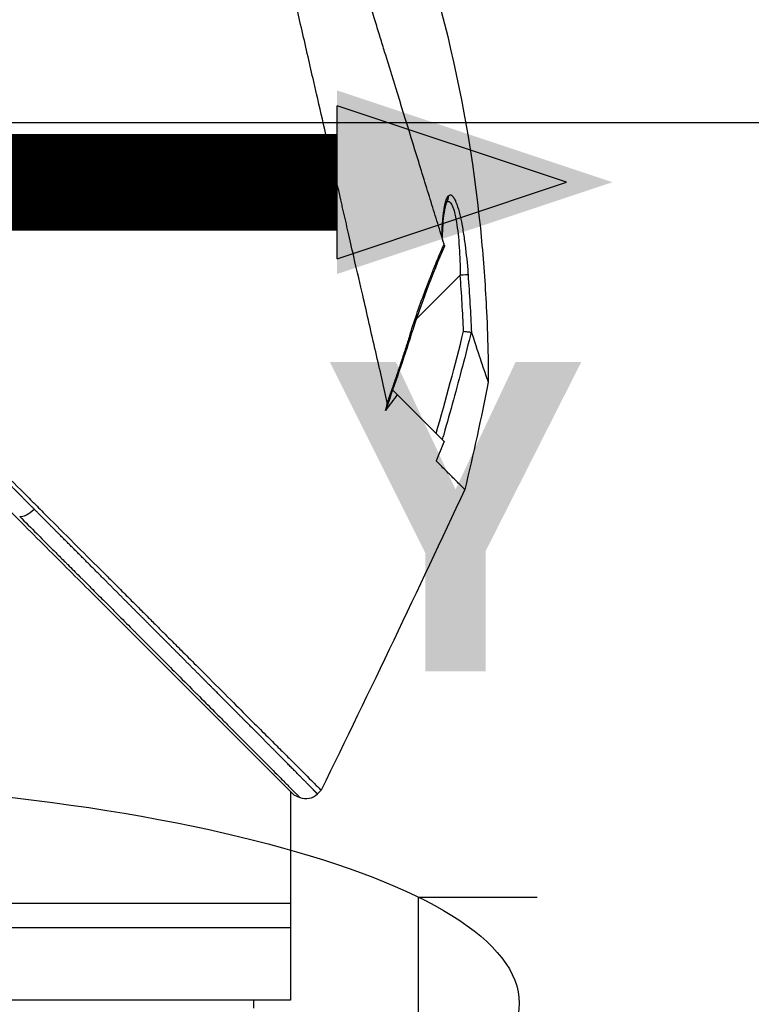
# Model space of a CAD drawing. Header units: millimetres. Extents: x 0 to 4378, y 0 to 2397.
# Tile 484 of 656: x 1524 to 1569, y 1814 to 1876. Entities that reach past the tile are written whole.
import ezdxf

# ---------------------------------------------------------------- set-up
doc = ezdxf.new("R2010")
doc.units = ezdxf.units.MM
doc.header["$LTSCALE"] = 0.2
doc.linetypes.add('CENTER2', pattern=[1.125, 0.75, -0.125, 0.125, -0.125])
for name, color, linetype in [('02_Center Line', 1, 'CENTER2'), ('07_Special Line2', 76, 'Continuous'), ('13_After Rev.Num.', 6, 'Continuous')]:
    doc.layers.add(name, color=color, linetype=linetype)
doc.styles.add('Rainbow-4.0 Style', font='malgunsl.ttf')
doc.styles.add('Rainbow-5.0 Style', font='malgunsl.ttf')
doc.dimstyles.new('Rainbow-4.0 Style', dxfattribs={"dimtxt": 3.5, "dimasz": 2.5, "dimexe": 1, "dimexo": 1, "dimgap": 1, "dimtad": 1, "dimdsep": 46, "dimtxsty": 'Rainbow-4.0 Style', "dimcen": 0, "dimclrd": 251, "dimclre": 251, "dimclrt": 7, "dimazin": 3, "dimtp": 0.1, "dimtm": 0.1, "dimtfac": 0.61, "dimtmove": 0, "dimatfit": 3, "dimfxl": 1, "dimlwd": -1, "dimlwe": -1, "dimarcsym": 1})
doc.dimstyles.new('Rainbow-5.0 Style', dxfattribs={"dimtxt": 4.5, "dimasz": 2.5, "dimexe": 1, "dimexo": 1, "dimgap": 1, "dimtad": 1, "dimdsep": 46, "dimtxsty": 'Rainbow-5.0 Style', "dimcen": 0, "dimclrd": 251, "dimclre": 251, "dimclrt": 7, "dimazin": 3, "dimtp": 0.1, "dimtm": 0.1, "dimtfac": 0.61, "dimtmove": 0, "dimatfit": 3, "dimfxl": 1, "dimlwd": -1, "dimlwe": -1, "dimarcsym": 1})

# ---------------------------------------------------------------- blocks, each defined once
blk = doc.blocks.new('*D146')
at = {"color": 251, "linetype": 'ByBlock', "transparency": 16777216}
for p, q in [((1483.192, 1869.115), (1834.854, 1869.115)), ((1829.854, 681.615), (1829.854, 1856.615)), ((1617.144, 669.115), (1834.854, 669.115))]:
    blk.add_line(p, q, dxfattribs=at)
at = {"color": 251, "transparency": 16777216}
for points in [[(1827.77, 1856.615), (1831.937, 1856.615), (1829.854, 1869.115)], [(1827.77, 681.615), (1831.937, 681.615), (1829.854, 669.115)]]:
    blk.add_solid(points, dxfattribs=at)
at = {"layer": 'Defpoints', "color": 0, "transparency": 16777216}
for p in [(1478.192, 1869.115), (1829.854, 1869.115), (1612.144, 669.115)]:
    blk.add_point(p, dxfattribs=at)
at = {"color": 7, "transparency": 16777216, "insert": (1815.753, 1269.115), "char_height": 17.5, "attachment_point": 5, "rotation": 90, "style": 'Rainbow-4.0 Style'}
blk.add_mtext('1200', dxfattribs=at)
blk = doc.blocks.new('*D147')
at = {"color": 251, "linetype": 'ByBlock', "transparency": 16777216}
for p, q in [((1556.641, 1869.115), (1778.892, 1869.115)), ((1773.892, 1770.915), (1773.892, 1856.615)), ((1667.341, 1758.415), (1778.892, 1758.415))]:
    blk.add_line(p, q, dxfattribs=at)
at = {"color": 251, "transparency": 16777216}
for points in [[(1771.809, 1856.615), (1775.976, 1856.615), (1773.892, 1869.115)], [(1771.809, 1770.915), (1775.976, 1770.915), (1773.892, 1758.415)]]:
    blk.add_solid(points, dxfattribs=at)
at = {"layer": 'Defpoints', "color": 0, "transparency": 16777216}
for p in [(1551.641, 1869.115), (1773.892, 1869.115), (1662.341, 1758.415)]:
    blk.add_point(p, dxfattribs=at)
at = {"color": 7, "transparency": 16777216, "insert": (1759.791, 1813.765), "char_height": 17.5, "attachment_point": 5, "rotation": 90, "style": 'Rainbow-4.0 Style'}
blk.add_mtext('110.7', dxfattribs=at)
blk = doc.blocks.new('*D148')
at = {"color": 251, "linetype": 'ByBlock', "transparency": 16777216}
for p, q in [((1501.444, 1915.685), (1501.444, 1965.265)), ((1612.144, 1804.581), (1612.144, 1965.265)), ((1513.944, 1960.265), (1599.644, 1960.265))]:
    blk.add_line(p, q, dxfattribs=at)
at = {"color": 251, "transparency": 16777216}
for points in [[(1513.944, 1962.349), (1513.944, 1958.182), (1501.444, 1960.265)], [(1599.644, 1962.349), (1599.644, 1958.182), (1612.144, 1960.265)]]:
    blk.add_solid(points, dxfattribs=at)
at = {"layer": 'Defpoints', "color": 0, "transparency": 16777216}
for p in [(1612.144, 1960.265), (1501.444, 1910.685), (1612.144, 1799.581)]:
    blk.add_point(p, dxfattribs=at)
at = {"color": 7, "transparency": 16777216, "insert": (1556.794, 1974.366), "char_height": 17.5, "attachment_point": 5, "style": 'Rainbow-4.0 Style'}
blk.add_mtext('110.7', dxfattribs=at)
blk = doc.blocks.new('Blk$A17R2-5W24F')
for p, q in [((-62.019, 1364.263), (-62.019, 1364.263)), ((-62.017, 1364.265), (-62.017, 1364.265)), ((-63.906, 1356.988), (-61.17, 1359.725)), ((-64.02, 1356.875), (-64.019, 1356.875)), ((-65.391, 1352.526), (-65.344, 1352.573)), ((-65.367, 1352.595), (-65.344, 1352.573)), ((-65.344, 1352.573), (-62.17, 1349.398)), ((-62.673, 1348.207), (-62.674, 1348.205)), ((-62.673, 1348.205), (-62.673, 1348.205)), ((-71.7, 1327.656), (-71.7, 1314.7)), ((-71.5, 1327.456), (-71.137, 1327.302)), ((-70.04, 1327.516), (-69.809, 1327.746)), ((-71.7, 1320.7), (-150.227, 1320.7)), ((-71.7, 1319.2), (-149.7, 1319.2)), ((-71.7, 1314.7), (-149.7, 1314.7)), ((-73.987, 1314.2), (-73.979, 1314.7))]:
    blk.add_line(p, q)
blk.add_arc((-70.747, 1328.223), 1, 247.04782, 315.00031)
for centre, major_axis, ratio, start_param, end_param in [((-62.393, 1364.595), (0.365, -0.341), 0.967774, 0.031812, 0.893155), ((-62.401, 1362.183), (-0.252, 0.643), 0.050518, 3.428931, 3.7475), ((-61.179, 1359.716), (0.499, 0.036), 0.01713, 0.149453, 1.550999), ((-270.809, 1365.379), (194.421, 114.353), 0.811755, 5.576631, 5.609274), ((-60.665, 1355.463), (0.178, 0.724), 0.124281, 6.09744, 6.308321), ((-64.688, 1356.206), (0.477, -0.151), 0.023227, 5.74499, 6.283186), ((144.683, 1233.144), (-235.102, -235.108), 0.712887, 4.90627, 4.909975), ((-87.933, 1345.508), (-0.708, -0.706), 0.435647, 0.291628, 1.571358)]:
    blk.add_ellipse(centre, major_axis=major_axis, ratio=ratio, start_param=start_param, end_param=end_param)
for points, knots in [([(-152.255, 1410.19), (-152.255, 1410.19), (-152.168, 1410.102), (-151.823, 1409.757), (-151.566, 1409.501), (-151.007, 1408.942), (-150.749, 1408.683), (-150.073, 1408.008), (-149.632, 1407.567), (-148.859, 1406.793), (-148.562, 1406.497), (-146.042, 1403.977), (-143.013, 1400.948), (-138.409, 1396.344), (-137.449, 1395.384), (-135.963, 1393.898), (-135.449, 1393.384), (-133.813, 1391.748), (-132.672, 1390.607), (-130.919, 1388.854), (-130.319, 1388.254), (-128.4, 1386.335), (-127.067, 1385.002), (-125.371, 1383.307), (-125.025, 1382.96), (-124.319, 1382.254), (-123.961, 1381.896), (-123.24, 1381.175), (-122.878, 1380.813), (-121.659, 1379.594), (-120.799, 1378.734), (-119.043, 1376.979), (-118.147, 1376.082), (-116.937, 1374.873), (-116.626, 1374.561), (-115.729, 1373.664), (-115.143, 1373.079), (-114.064, 1372), (-113.573, 1371.509), (-112.988, 1370.924), (-112.895, 1370.83), (-112.724, 1370.66), (-112.649, 1370.585), (-112.483, 1370.418), (-112.394, 1370.33), (-112.252, 1370.188), (-112.201, 1370.137), (-112.096, 1370.032), (-112.046, 1369.982), (-111.864, 1369.8), (-111.742, 1369.678), (-111.442, 1369.378), (-111.319, 1369.255), (-111.087, 1369.023), (-110.943, 1368.878), (-110.612, 1368.548), (-110.476, 1368.411), (-110.274, 1368.21), (-110.224, 1368.16), (-110.135, 1368.071), (-110.027, 1367.963), (-109.746, 1367.682), (-109.592, 1367.527), (-109.306, 1367.242), (-109.186, 1367.123), (-108.984, 1366.92), (-108.907, 1366.843), (-108.705, 1366.641), (-108.583, 1366.519), (-106.77, 1364.706), (-105.092, 1363.027), (-102.635, 1360.571), (-101.854, 1359.79), (-100.327, 1358.263), (-99.581, 1357.517), (-98.479, 1356.415), (-98.12, 1356.057), (-97.062, 1354.998), (-96.364, 1354.3), (-94.346, 1352.283), (-93.037, 1350.973), (-90.563, 1348.5), (-89.391, 1347.327), (-88.113, 1346.049), (-87.978, 1345.915), (-87.71, 1345.647), (-87.577, 1345.514), (-87.313, 1345.249), (-87.188, 1345.125), (-85.952, 1343.889), (-84.779, 1342.715), (-83.493, 1341.43), (-83.274, 1341.211), (-82.957, 1340.893), (-82.857, 1340.794), (-82.593, 1340.53), (-82.428, 1340.364), (-82.144, 1340.081), (-82.026, 1339.963), (-81.803, 1339.74), (-81.698, 1339.635), (-81.441, 1339.377), (-81.287, 1339.224), (-80.936, 1338.873), (-80.739, 1338.675), (-80.353, 1338.289), (-80.164, 1338.101), (-79.814, 1337.751), (-79.653, 1337.59), (-79.347, 1337.284), (-79.202, 1337.139), (-78.87, 1336.807), (-78.685, 1336.621), (-78.187, 1336.124), (-77.877, 1335.813), (-77.289, 1335.226), (-77.013, 1334.949), (-76.223, 1334.16), (-75.726, 1333.663), (-74.837, 1332.774), (-74.44, 1332.377), (-73.733, 1331.67), (-73.419, 1331.355), (-72.86, 1330.797), (-72.612, 1330.549), (-72.173, 1330.11), (-71.979, 1329.916), (-71.636, 1329.573), (-71.485, 1329.422), (-70.842, 1328.779), (-70.458, 1328.395), (-70.166, 1328.103), (-70.136, 1328.073), (-70.008, 1327.945), (-69.933, 1327.87), (-69.858, 1327.795), (-69.84, 1327.777), (-69.815, 1327.751), (-69.809, 1327.746), (-69.809, 1327.746)], [-65.722169, -65.722169, -65.722169, -65.722169, -62.031487, -62.031487, -58.338756, -58.338756, -55.879853, -55.879853, -52.598147, -52.598147, -50.727335, -50.727335, -37.463141, -37.463141, -34.099083, -34.099083, -32.353511, -32.353511, -28.594411, -28.594411, -26.668972, -26.668972, -22.482567, -22.482567, -21.407846, -21.407846, -20.305538, -20.305538, -19.195523, -19.195523, -16.579733, -16.579733, -13.871633, -13.871633, -12.933021, -12.933021, -11.170861, -11.170861, -9.691103, -9.691103, -9.409822, -9.409822, -9.177731, -9.177731, -8.904003, -8.904003, -8.749378, -8.749378, -8.584793, -8.584793, -8.151236, -8.151236, -7.849406, -7.849406, -7.58232, -7.58232, -7.395073, -7.395073, -7.305232, -7.305232, -7.25344, -7.25344, -7.185996, -7.185996, -7.134968, -7.134968, -7.10336, -7.10336, -7.05618, -7.05618, -6.401955, -6.401955, -6.095755, -6.095755, -5.801185, -5.801185, -5.658718, -5.658718, -5.379628, -5.379628, -4.847074, -4.847074, -4.358082, -4.358082, -4.300239, -4.300239, -4.242832, -4.242832, -4.18603, -4.18603, -3.687784, -3.687784, -3.583851, -3.583851, -3.53625, -3.53625, -3.454867, -3.454867, -3.396463, -3.396463, -3.344487, -3.344487, -3.26809, -3.26809, -3.168336, -3.168336, -3.071553, -3.071553, -2.987712, -2.987712, -2.910471, -2.910471, -2.810406, -2.810406, -2.636803, -2.636803, -2.47522, -2.47522, -2.166968, -2.166968, -1.897063, -1.897063, -1.660768, -1.660768, -1.453936, -1.453936, -1.273271, -1.273271, -1.115084, -1.115084, -0.558531, -0.558531, -0.48901, -0.48901, -0.246248, -0.246248, -0.124709, -0.124709, 0, 0, 0, 0]), ([(-65.704, 1351.829), (-65.815, 1352.321), (-65.923, 1352.802), (-66.156, 1353.833), (-66.29, 1354.405), (-66.694, 1356.137), (-66.947, 1357.289), (-67.362, 1359.094), (-67.573, 1359.956), (-67.9, 1361.395), (-68.02, 1361.943), (-68.227, 1362.848), (-68.333, 1363.301), (-68.46, 1363.859), (-68.487, 1363.975), (-68.535, 1364.189), (-68.559, 1364.293), (-68.702, 1364.919), (-68.823, 1365.449), (-69.324, 1367.634), (-69.705, 1369.293), (-70.151, 1371.24), (-70.209, 1371.495), (-70.384, 1372.258), (-70.502, 1372.774), (-70.744, 1373.826), (-70.866, 1374.361), (-71.109, 1375.423), (-71.23, 1375.949), (-71.596, 1377.545), (-71.84, 1378.612), (-72.309, 1380.671), (-72.534, 1381.67), (-72.865, 1383.104), (-72.98, 1383.602), (-74.039, 1388.185), (-74.92, 1392.05), (-75.806, 1395.919), (-75.901, 1396.336), (-76.042, 1396.949), (-76.088, 1397.151), (-76.503, 1398.963), (-76.843, 1400.446), (-77.262, 1402.274), (-77.371, 1402.75), (-77.657, 1404), (-77.824, 1404.727), (-78.198, 1406.361), (-78.385, 1407.176), (-78.545, 1407.884), (-78.562, 1407.96), (-78.692, 1408.541), (-78.783, 1408.918), (-78.83, 1409.118)], [0.000189, 0.000189, 0.000189, 0.000189, 0.207139, 0.207139, 0.396645, 0.396645, 0.797428, 0.797428, 1.001559, 1.001559, 1.109993, 1.109993, 1.213598, 1.213598, 1.239256, 1.239256, 1.263925, 1.263925, 1.386081, 1.386081, 1.765731, 1.765731, 1.822697, 1.822697, 1.935907, 1.935907, 2.05247, 2.05247, 2.166843, 2.166843, 2.399096, 2.399096, 2.616669, 2.616669, 2.736228, 2.736228, 3.700499, 3.700499, 3.819408, 3.819408, 3.878521, 3.878521, 4.356179, 4.356179, 4.534962, 4.534962, 4.848781, 4.848781, 5.320636, 5.320636, 5.379891, 5.379891, 5.794291, 5.794291, 5.794291, 5.794291]), ([(-152.446, 1408.4), (-152.446, 1408.4), (-152.446, 1408.4), (-151.668, 1407.623), (-151.215, 1407.169), (-150.465, 1406.42), (-150.289, 1406.243), (-148.611, 1404.565), (-146.516, 1402.47), (-143.379, 1399.333), (-142.656, 1398.611), (-140.145, 1396.099), (-138.245, 1394.199), (-135.21, 1391.164), (-134.121, 1390.075), (-130.426, 1386.38), (-127.733, 1383.688), (-123.502, 1379.456), (-121.999, 1377.953), (-118.861, 1374.815), (-117.224, 1373.179), (-115.181, 1371.135), (-114.782, 1370.737), (-114.185, 1370.14), (-113.987, 1369.942), (-113.69, 1369.644), (-113.586, 1369.541), (-113.299, 1369.254), (-113.125, 1369.08), (-112.858, 1368.813), (-112.766, 1368.721), (-112.503, 1368.458), (-112.333, 1368.287), (-110.118, 1366.073), (-108.338, 1364.293), (-104.404, 1360.36), (-102.826, 1358.782), (-100.539, 1356.495), (-99.819, 1355.775), (-96.353, 1352.309), (-93.649, 1349.604), (-90.494, 1346.45), (-89.943, 1345.899), (-88.346, 1344.302), (-87.313, 1343.269), (-85.371, 1341.326), (-84.457, 1340.412), (-82.746, 1338.702), (-81.945, 1337.901), (-80.483, 1336.439), (-79.814, 1335.77), (-78.609, 1334.565), (-78.067, 1334.023), (-76.642, 1332.598), (-75.808, 1331.763), (-74.511, 1330.467), (-74.008, 1329.964), (-73.236, 1329.192), (-72.941, 1328.896), (-72.298, 1328.253), (-72.001, 1327.957), (-71.702, 1327.658), (-71.626, 1327.582), (-71.551, 1327.506), (-71.532, 1327.487), (-71.506, 1327.462), (-71.5, 1327.456), (-71.5, 1327.456)], [-18.405376, -18.405376, -18.405376, -18.405376, -17.174018, -17.174018, -16.364664, -16.364664, -16.133716, -16.133716, -14.283941, -14.283941, -13.757986, -13.757986, -12.511155, -12.511155, -11.8371, -11.8371, -10.260637, -10.260637, -9.40491, -9.40491, -8.48439, -8.48439, -8.259902, -8.259902, -8.1488, -8.1488, -8.092873, -8.092873, -8.006359, -8.006359, -7.960882, -7.960882, -7.87659, -7.87659, -6.866375, -6.866375, -6.187342, -6.187342, -5.873647, -5.873647, -4.670335, -4.670335, -4.41319, -4.41319, -3.917697, -3.917697, -3.458578, -3.458578, -3.03293, -3.03293, -2.653825, -2.653825, -2.321682, -2.321682, -1.740389, -1.740389, -1.304988, -1.304988, -0.979062, -0.979062, -0.489003, -0.489003, -0.244295, -0.244295, -0.122108, -0.122108, 0, 0, 0, 0]), ([(-62.176, 1361.662), (-62.303, 1362.074), (-62.434, 1362.499), (-62.703, 1363.369), (-62.842, 1363.816), (-63.266, 1365.187), (-63.561, 1366.141), (-64.476, 1369.104), (-65.127, 1371.214), (-65.843, 1373.533), (-65.886, 1373.672), (-66.022, 1374.114), (-66.114, 1374.412), (-66.309, 1375.042), (-66.41, 1375.371), (-66.75, 1376.471), (-66.999, 1377.276), (-67.387, 1378.521), (-67.525, 1378.962), (-67.798, 1379.826), (-67.933, 1380.251), (-68.139, 1380.895), (-68.208, 1381.113), (-68.551, 1382.181), (-68.824, 1383.03), (-69.224, 1384.273), (-69.352, 1384.671), (-69.754, 1385.924), (-70.024, 1386.771), (-70.555, 1388.432), (-70.814, 1389.246), (-71.323, 1390.845), (-71.572, 1391.627), (-72.057, 1393.155), (-72.293, 1393.9), (-72.633, 1394.975), (-72.743, 1395.322), (-72.904, 1395.835), (-72.958, 1396.003), (-73.113, 1396.496), (-73.217, 1396.826), (-73.369, 1397.311), (-73.42, 1397.472), (-73.663, 1398.243), (-73.842, 1398.816), (-74.167, 1399.856), (-74.311, 1400.319), (-74.687, 1401.531), (-74.904, 1402.233), (-75.239, 1403.332), (-75.368, 1403.76), (-75.569, 1404.432), (-75.647, 1404.695), (-75.82, 1405.286), (-75.904, 1405.582), (-76.002, 1405.936), (-76.03, 1406.039), (-76.076, 1406.213), (-76.095, 1406.284), (-76.109, 1406.34)], [0.000017, 0.000017, 0.000017, 0.000017, 0.176039, 0.176039, 0.352436, 0.352436, 0.705321, 0.705321, 1.409825, 1.409825, 1.455442, 1.455442, 1.551535, 1.551535, 1.656164, 1.656164, 1.900706, 1.900706, 2.034322, 2.034322, 2.163764, 2.163764, 2.23071, 2.23071, 2.493873, 2.493873, 2.618927, 2.618927, 2.888841, 2.888841, 3.15547, 3.15547, 3.421439, 3.421439, 3.688226, 3.688226, 3.819032, 3.819032, 3.88401, 3.88401, 4.01084, 4.01084, 4.07486, 4.07486, 4.323328, 4.323328, 4.540387, 4.540387, 4.920961, 4.920961, 5.206452, 5.206452, 5.420954, 5.420954, 5.743111, 5.743111, 5.904, 5.904, 6.064928, 6.064928, 6.064928, 6.064928]), ([(-65.93, 1386.802), (-62.644, 1378.893), (-60.636, 1370.367), (-59.711, 1360.384), (-59.61, 1358.926), (-59.496, 1356.529), (-59.465, 1355.592), (-59.437, 1354.128), (-59.43, 1353.577), (-59.428, 1353.075)], [0, 0, 0, 0, 2.569332, 2.569332, 3.007712, 3.007712, 3.288956, 3.288956, 3.446993, 3.446993, 3.446993, 3.446993]), ([(-62.313, 1362.107), (-62.312, 1362.159), (-62.31, 1362.21), (-62.308, 1362.261), (-62.305, 1362.362), (-62.301, 1362.46), (-62.296, 1362.555), (-62.292, 1362.627), (-62.288, 1362.698), (-62.284, 1362.767), (-62.278, 1362.861), (-62.272, 1362.952), (-62.265, 1363.039), (-62.263, 1363.066), (-62.261, 1363.092), (-62.258, 1363.118), (-62.254, 1363.174), (-62.249, 1363.228), (-62.244, 1363.281), (-62.242, 1363.294), (-62.241, 1363.305), (-62.24, 1363.315), (-62.239, 1363.326), (-62.238, 1363.337), (-62.237, 1363.348), (-62.236, 1363.358), (-62.235, 1363.369), (-62.233, 1363.381), (-62.232, 1363.392), (-62.231, 1363.404), (-62.229, 1363.417), (-62.229, 1363.423), (-62.228, 1363.43), (-62.227, 1363.436), (-62.219, 1363.505), (-62.211, 1363.572), (-62.203, 1363.635), (-62.193, 1363.709), (-62.182, 1363.78), (-62.171, 1363.846), (-62.168, 1363.867), (-62.165, 1363.886), (-62.161, 1363.904), (-62.158, 1363.923), (-62.155, 1363.941), (-62.152, 1363.958), (-62.148, 1363.976), (-62.145, 1363.993), (-62.142, 1364.011), (-62.138, 1364.027), (-62.135, 1364.044), (-62.131, 1364.06), (-62.128, 1364.077), (-62.125, 1364.093), (-62.121, 1364.11), (-62.117, 1364.126), (-62.114, 1364.143), (-62.109, 1364.16), (-62.108, 1364.165), (-62.107, 1364.171), (-62.105, 1364.177), (-62.092, 1364.234), (-62.077, 1364.286), (-62.063, 1364.334), (-62.047, 1364.385), (-62.031, 1364.431), (-62.014, 1364.472), (-61.996, 1364.516), (-61.978, 1364.553), (-61.959, 1364.585), (-61.942, 1364.614), (-61.924, 1364.637), (-61.907, 1364.656)], [0.041256, 0.041256, 0.041256, 0.041256, 0.0873704, 0.0873704, 0.0873704, 0.179587, 0.179587, 0.179587, 0.25, 0.25, 0.25, 0.3457801, 0.3457801, 0.3457801, 0.375, 0.375, 0.375, 0.4375, 0.4375, 0.4375, 0.4522757, 0.4522757, 0.4522757, 0.4674553, 0.4674553, 0.4674553, 0.4817601, 0.4817601, 0.4817601, 0.494357, 0.494357, 0.494357, 0.5, 0.5, 0.5, 0.5575644, 0.5575644, 0.5575644, 0.625, 0.625, 0.625, 0.6455566, 0.6455566, 0.6455566, 0.6664096, 0.6664096, 0.6664096, 0.6873072, 0.6873072, 0.6873072, 0.7071215, 0.7071215, 0.7071215, 0.7261785, 0.7261785, 0.7261785, 0.744047, 0.744047, 0.744047, 0.75, 0.75, 0.75, 0.8083601, 0.8083601, 0.8083601, 0.8715104, 0.8715104, 0.8715104, 0.939154, 0.939154, 0.939154, 1, 1, 1, 1]), ([(-62.015, 1364.269), (-62.015, 1364.269), (-62.02, 1364.261), (-62.039, 1364.22), (-62.057, 1364.174), (-62.1, 1364.029), (-62.126, 1363.915), (-62.187, 1363.577), (-62.218, 1363.327), (-62.269, 1362.749), (-62.287, 1362.413), (-62.298, 1362.058)], [0.0239116, 0.0239116, 0.0239116, 0.0239116, 0.0520868, 0.0520868, 0.0991049, 0.0991049, 0.1707357, 0.1707357, 0.2833087, 0.2833087, 0.4069787, 0.4069787, 0.4069787, 0.4069787]), ([(-62.019, 1364.262), (-61.967, 1364.312), (-61.915, 1364.324), (-61.833, 1364.286), (-61.804, 1364.261), (-61.747, 1364.191), (-61.719, 1364.146), (-61.664, 1364.036), (-61.638, 1363.972), (-61.585, 1363.823), (-61.56, 1363.74), (-61.487, 1363.469), (-61.445, 1363.259), (-61.368, 1362.792), (-61.335, 1362.542), (-61.278, 1362.015), (-61.254, 1361.737), (-61.196, 1360.893), (-61.174, 1360.315), (-61.17, 1359.725)], [0.0086893, 0.0086893, 0.0086893, 0.0086893, 0.125, 0.125, 0.1875, 0.1875, 0.25, 0.25, 0.3125, 0.3125, 0.375, 0.375, 0.5, 0.5, 0.625, 0.625, 0.75, 0.75, 1, 1, 1, 1]), ([(-61.907, 1364.656), (-61.864, 1364.701), (-61.82, 1364.719), (-61.776, 1364.712), (-61.765, 1364.71), (-61.753, 1364.707), (-61.742, 1364.702), (-61.738, 1364.701), (-61.733, 1364.698), (-61.729, 1364.696), (-61.719, 1364.691), (-61.71, 1364.685), (-61.7, 1364.678), (-61.691, 1364.672), (-61.682, 1364.664), (-61.673, 1364.656), (-61.664, 1364.648), (-61.656, 1364.639), (-61.648, 1364.63), (-61.642, 1364.624), (-61.637, 1364.618), (-61.632, 1364.612), (-61.622, 1364.601), (-61.613, 1364.589), (-61.605, 1364.577), (-61.596, 1364.565), (-61.586, 1364.551), (-61.577, 1364.536), (-61.567, 1364.521), (-61.558, 1364.505), (-61.548, 1364.488), (-61.543, 1364.48), (-61.538, 1364.471), (-61.533, 1364.462), (-61.514, 1364.426), (-61.494, 1364.386), (-61.475, 1364.345), (-61.466, 1364.323), (-61.456, 1364.301), (-61.447, 1364.278), (-61.443, 1364.269), (-61.439, 1364.259), (-61.435, 1364.249), (-61.425, 1364.226), (-61.416, 1364.203), (-61.408, 1364.18), (-61.402, 1364.165), (-61.396, 1364.149), (-61.39, 1364.134), (-61.372, 1364.084), (-61.355, 1364.032), (-61.337, 1363.978), (-61.273, 1363.777), (-61.212, 1363.546), (-61.157, 1363.3), (-61.13, 1363.182), (-61.105, 1363.061), (-61.082, 1362.941), (-61.08, 1362.932), (-61.079, 1362.924), (-61.077, 1362.915), (-61.051, 1362.78), (-61.026, 1362.639), (-61.001, 1362.494), (-60.955, 1362.215), (-60.911, 1361.915), (-60.871, 1361.609), (-60.797, 1361.04), (-60.737, 1360.442), (-60.691, 1359.827), (-60.689, 1359.802), (-60.688, 1359.777), (-60.686, 1359.752)], [0, 0, 0, 0, 0.0500498, 0.0500498, 0.0500498, 0.0631836, 0.0631836, 0.0631836, 0.0684874, 0.0684874, 0.0684874, 0.0799856, 0.0799856, 0.0799856, 0.0914244, 0.0914244, 0.0914244, 0.1029824, 0.1029824, 0.1029824, 0.1106133, 0.1106133, 0.1106133, 0.125, 0.125, 0.125, 0.1409886, 0.1409886, 0.1409886, 0.1569588, 0.1569588, 0.1569588, 0.1651115, 0.1651115, 0.1651115, 0.1975247, 0.1975247, 0.1975247, 0.2142359, 0.2142359, 0.2142359, 0.2214322, 0.2214322, 0.2214322, 0.2383758, 0.2383758, 0.2383758, 0.25, 0.25, 0.25, 0.2875622, 0.2875622, 0.2875622, 0.4276917, 0.4276917, 0.4276917, 0.4952548, 0.4952548, 0.4952548, 0.5, 0.5, 0.5, 0.5757004, 0.5757004, 0.5757004, 0.7204106, 0.7204106, 0.7204106, 0.9891136, 0.9891136, 0.9891136, 1, 1, 1, 1]), ([(-64.281, 1356.071), (-63.983, 1357.015), (-63.663, 1357.926), (-63.217, 1359.108), (-63.128, 1359.34), (-62.949, 1359.797), (-62.871, 1359.993), (-62.57, 1360.739), (-62.371, 1361.212), (-62.176, 1361.662)], [0, 0, 0, 0, 0.5, 0.5, 0.625, 0.625, 0.75, 0.75, 0.9999814, 0.9999814, 0.9999814, 0.9999814]), ([(-62.15, 1361.57), (-62.149, 1361.562), (-62.149, 1361.555), (-62.149, 1361.547), (-62.15, 1361.539), (-62.152, 1361.531), (-62.155, 1361.524), (-62.155, 1361.523), (-62.156, 1361.523), (-62.156, 1361.522)], [0.000002, 0.000002, 0.000002, 0.000002, 0.0948262, 0.0948262, 0.0948262, 0.1878085, 0.1878085, 0.1878085, 0.1933277, 0.1933277, 0.1933277, 0.1933277]), ([(-60.49, 1356.187), (-60.665, 1355.491), (-60.847, 1354.783), (-61.036, 1354.062), (-61.216, 1353.379), (-61.403, 1352.684), (-61.597, 1351.979), (-61.789, 1351.278), (-61.989, 1350.566), (-62.196, 1349.843), (-62.227, 1349.735), (-62.258, 1349.626), (-62.29, 1349.518)], [0.0003302, 0.0003302, 0.0003302, 0.0003302, 0.278419, 0.278419, 0.278419, 0.5421667, 0.5421667, 0.5421667, 0.8042571, 0.8042571, 0.8042571, 0.8434101, 0.8434101, 0.8434101, 0.8434101]), ([(-60.963, 1356.244), (-60.962, 1356.244), (-60.961, 1356.244), (-60.909, 1356.237), (-60.858, 1356.23), (-60.759, 1356.22), (-60.71, 1356.215), (-60.656, 1356.211), (-60.645, 1356.21), (-60.6, 1356.206), (-60.57, 1356.202), (-60.522, 1356.193), (-60.503, 1356.189), (-60.49, 1356.187)], [-0.00030662, -0.00030662, -0.00030662, -0.00030662, 0, 0, 0.01534884, 0.01534884, 0.03148559, 0.03148559, 0.03556099, 0.03556099, 0.04965635, 0.04965635, 0.06322587, 0.06322587, 0.06322587, 0.06322587]), ([(-60.474, 1356.17), (-60.209, 1355.353), (-60.023, 1354.793), (-59.839, 1354.245), (-59.79, 1354.102), (-59.734, 1353.938), (-59.723, 1353.905), (-59.63, 1353.634), (-59.565, 1353.45), (-59.494, 1353.254), (-59.475, 1353.201), (-59.453, 1353.142), (-59.447, 1353.126), (-59.44, 1353.106), (-59.438, 1353.101), (-59.434, 1353.091), (-59.433, 1353.087), (-59.429, 1353.078), (-59.428, 1353.075), (-59.428, 1353.075)], [0.000009, 0.000009, 0.000009, 0.000009, 0.529245, 0.529245, 0.740514, 0.740514, 0.796473, 0.796473, 1.200971, 1.200971, 1.404037, 1.404037, 1.50459, 1.50459, 1.554539, 1.554539, 1.602436, 1.602436, 1.692222, 1.692222, 1.692222, 1.692222]), ([(-65.814, 1351.332), (-65.787, 1351.415), (-65.759, 1351.504), (-65.726, 1351.634), (-65.714, 1351.688), (-65.705, 1351.752), (-65.703, 1351.771), (-65.702, 1351.802), (-65.703, 1351.816), (-65.704, 1351.829)], [-0.05427616, -0.05427616, -0.05427616, -0.05427616, -0.02702598, -0.02702598, -0.01103163, -0.01103163, -0.00478963, -0.00478963, 0, 0, 0, 0]), ([(-60.888, 1346.419), (-60.888, 1346.418), (-60.935, 1346.466), (-61.056, 1346.587), (-61.094, 1346.625), (-61.197, 1346.728), (-61.268, 1346.799), (-61.431, 1346.962), (-61.521, 1347.053), (-61.764, 1347.295), (-61.926, 1347.458), (-62.196, 1347.727), (-62.287, 1347.818), (-62.475, 1348.006), (-62.572, 1348.103), (-62.674, 1348.205)], [0.000127, 0.000127, 0.000127, 0.000127, 0.367289, 0.367289, 0.499008, 0.499008, 0.684485, 0.684485, 0.867299, 0.867299, 1.125074, 1.125074, 1.248381, 1.248381, 1.368755, 1.368755, 1.368755, 1.368755]), ([(-88.523, 1344.743), (-88.169, 1344.389), (-87.818, 1344.037), (-87.469, 1343.687), (-87.324, 1343.542), (-87.179, 1343.397), (-87.035, 1343.253), (-86.927, 1343.144), (-86.819, 1343.036), (-86.711, 1342.928), (-86.568, 1342.785), (-86.426, 1342.642), (-86.284, 1342.5), (-86.082, 1342.298), (-85.881, 1342.097), (-85.682, 1341.897), (-85.634, 1341.85), (-85.587, 1341.802), (-85.54, 1341.755), (-85.294, 1341.509), (-85.049, 1341.263), (-84.806, 1341.02), (-84.761, 1340.975), (-84.716, 1340.93), (-84.672, 1340.886), (-84.505, 1340.719), (-84.34, 1340.553), (-84.175, 1340.388), (-84.144, 1340.357), (-84.113, 1340.326), (-84.082, 1340.295), (-83.829, 1340.041), (-83.577, 1339.789), (-83.328, 1339.539), (-83.107, 1339.317), (-82.887, 1339.097), (-82.669, 1338.878), (-82.568, 1338.777), (-82.467, 1338.676), (-82.366, 1338.575), (-82.05, 1338.258), (-81.736, 1337.944), (-81.427, 1337.634), (-81.385, 1337.592), (-81.343, 1337.549), (-81.301, 1337.507), (-81.077, 1337.283), (-80.855, 1337.061), (-80.636, 1336.841), (-80.568, 1336.773), (-80.5, 1336.705), (-80.432, 1336.637), (-80.283, 1336.487), (-80.135, 1336.338), (-79.987, 1336.191), (-79.706, 1335.909), (-79.429, 1335.631), (-79.157, 1335.358), (-79.013, 1335.214), (-78.871, 1335.072), (-78.731, 1334.93), (-78.323, 1334.522), (-77.926, 1334.124), (-77.541, 1333.738), (-77.531, 1333.727), (-77.52, 1333.716), (-77.509, 1333.705), (-77.136, 1333.331), (-76.775, 1332.969), (-76.426, 1332.619), (-76.283, 1332.475), (-76.141, 1332.333), (-76.002, 1332.194), (-75.794, 1331.985), (-75.591, 1331.78), (-75.393, 1331.582), (-75.344, 1331.533), (-75.295, 1331.484), (-75.247, 1331.436), (-74.802, 1330.988), (-74.385, 1330.57), (-74, 1330.184), (-73.865, 1330.048), (-73.734, 1329.917), (-73.608, 1329.789), (-73.489, 1329.67), (-73.374, 1329.554), (-73.262, 1329.442), (-73.127, 1329.307), (-72.998, 1329.177), (-72.875, 1329.053), (-72.844, 1329.022), (-72.814, 1328.991), (-72.784, 1328.961), (-72.633, 1328.81), (-72.492, 1328.668), (-72.361, 1328.536), (-72.327, 1328.502), (-72.293, 1328.468), (-72.26, 1328.435), (-72.167, 1328.341), (-72.08, 1328.253), (-71.998, 1328.171), (-71.917, 1328.09), (-71.842, 1328.014), (-71.772, 1327.944), (-71.65, 1327.821), (-71.545, 1327.714), (-71.457, 1327.626), (-71.444, 1327.613), (-71.431, 1327.6), (-71.419, 1327.588), (-71.367, 1327.535), (-71.321, 1327.489), (-71.284, 1327.451), (-71.253, 1327.42), (-71.227, 1327.394), (-71.206, 1327.373), (-71.201, 1327.367), (-71.196, 1327.362), (-71.191, 1327.357), (-71.177, 1327.343), (-71.165, 1327.331), (-71.157, 1327.322), (-71.156, 1327.321), (-71.155, 1327.32), (-71.154, 1327.319), (-71.15, 1327.316), (-71.147, 1327.313), (-71.145, 1327.311), (-71.143, 1327.309), (-71.142, 1327.307), (-71.141, 1327.306), (-71.138, 1327.303), (-71.137, 1327.302), (-71.137, 1327.302)], [0, 0, 0, 0, 0.038515, 0.038515, 0.038515, 0.054522, 0.054522, 0.054522, 0.066566, 0.066566, 0.066566, 0.082498, 0.082498, 0.082498, 0.105122, 0.105122, 0.105122, 0.110475, 0.110475, 0.110475, 0.138435, 0.138435, 0.138435, 0.143579, 0.143579, 0.143579, 0.16279, 0.16279, 0.16279, 0.166385, 0.166385, 0.166385, 0.195995, 0.195995, 0.195995, 0.222277, 0.222277, 0.222277, 0.234457, 0.234457, 0.234457, 0.27289, 0.27289, 0.27289, 0.278149, 0.278149, 0.278149, 0.306068, 0.306068, 0.306068, 0.314748, 0.314748, 0.314748, 0.333918, 0.333918, 0.333918, 0.370525, 0.370525, 0.370525, 0.389777, 0.389777, 0.389777, 0.445534, 0.445534, 0.445534, 0.447102, 0.447102, 0.447102, 0.501254, 0.501254, 0.501254, 0.523544, 0.523544, 0.523544, 0.556938, 0.556938, 0.556938, 0.565188, 0.565188, 0.565188, 0.641396, 0.641396, 0.641396, 0.66816, 0.66816, 0.66816, 0.693272, 0.693272, 0.693272, 0.723704, 0.723704, 0.723704, 0.731274, 0.731274, 0.731274, 0.769237, 0.769237, 0.769237, 0.779207, 0.779207, 0.779207, 0.807172, 0.807172, 0.807172, 0.834666, 0.834666, 0.834666, 0.882963, 0.882963, 0.882963, 0.890097, 0.890097, 0.890097, 0.920831, 0.920831, 0.920831, 0.945497, 0.945497, 0.945497, 0.951804, 0.951804, 0.951804, 0.970728, 0.970728, 0.970728, 0.973188, 0.973188, 0.973188, 0.981042, 0.981042, 0.981042, 0.987028, 0.987028, 0.987028, 1, 1, 1, 1]), ([(-71.7, 1327.656), (-71.689, 1327.645), (-71.678, 1327.634), (-71.613, 1327.568), (-71.57, 1327.526), (-71.528, 1327.484), (-71.518, 1327.473), (-71.507, 1327.463), (-71.504, 1327.46), (-71.502, 1327.457), (-71.501, 1327.457), (-71.501, 1327.456), (-71.5, 1327.456), (-71.5, 1327.456), (-71.5, 1327.456), (-71.5, 1327.456)], [19.8369112, 19.8369112, 19.8369112, 19.8369112, 19.8767288, 19.8767288, 20.096755, 20.096755, 20.2068472, 20.2068472, 20.2618701, 20.2618701, 20.2893706, 20.2893706, 20.3031152, 20.3031152, 20.3165056, 20.3165056, 20.3165056, 20.3165056])]:
    blk.add_open_spline(points, degree=3, knots=knots)
for points, weights, knots in [([(-87.625, 1345.2), (-88.146, 1345.722), (-89.197, 1346.776), (-92.406, 1349.992), (-96.293, 1353.886), (-100.846, 1358.446), (-104.291, 1361.897), (-106.884, 1364.494), (-108.601, 1366.212), (-109.175, 1366.787), (-109.46, 1367.072)], [0.999998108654, 0.999998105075, 0.999998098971, 0.999998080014, 0.999998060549, 0.999998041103, 0.999998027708, 0.999998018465, 0.999998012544, 0.999998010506, 0.999998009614], [0, 0, 0, 0, 0.0767447, 0.1535458, 0.461084, 0.6161941, 0.7713836, 0.9235868, 0.9620932, 1, 1, 1, 1]), ([(-64.281, 1356.071), (-64.532, 1355.274), (-64.791, 1354.481), (-65.269, 1353.068), (-65.485, 1352.448), (-65.704, 1351.83)], [1.00000384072, 1.0000038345, 1.00000382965, 1.00000382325, 1.00000382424, 1.00000381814], [0, 0, 0, 0, 0.5599538, 0.5599538, 0.999794, 0.999794, 0.999794, 0.999794]), ([(-70.04, 1327.516), (-70.04, 1327.516), (-70.043, 1327.52), (-70.061, 1327.538), (-70.097, 1327.576), (-70.184, 1327.665), (-70.406, 1327.891), (-70.772, 1328.262), (-71.262, 1328.758), (-71.69, 1329.191), (-72.233, 1329.739), (-73.032, 1330.545), (-73.973, 1331.493), (-75.163, 1332.691), (-76.462, 1333.997), (-77.842, 1335.384), (-78.855, 1336.402), (-79.62, 1337.17), (-80.419, 1337.971), (-81.397, 1338.953), (-82.325, 1339.884), (-83.106, 1340.669), (-83.9, 1341.465), (-84.753, 1342.32), (-85.697, 1343.266), (-86.653, 1344.225), (-87.267, 1344.841), (-87.625, 1345.2)], [0.999997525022, 0.999997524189, 0.999997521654, 0.99999751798, 0.999997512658, 0.999997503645, 0.999997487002, 0.999997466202, 0.999997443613, 0.999997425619, 0.999997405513, 0.999997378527, 0.999997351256, 0.999997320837, 0.999997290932, 0.999997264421, 0.999997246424, 0.999997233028, 0.999997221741, 0.999997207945, 0.999997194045, 0.99999718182, 0.999997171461, 0.999997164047, 0.99999715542, 0.99999714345, 0.999997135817, 0.999997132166], [0, 0, 0, 0, 0.018958, 0.029272, 0.048196, 0.079169, 0.117037, 0.192828, 0.230763, 0.268726, 0.306728, 0.358604, 0.434813, 0.476456, 0.552898, 0.629475, 0.666083, 0.685252, 0.72711, 0.765543, 0.804005, 0.83721, 0.856421, 0.894878, 0.933434, 0.961485, 1, 1, 1, 1])]:
    blk.add_rational_spline(points, weights, degree=3, knots=knots)
for points in [[(-62.156, 1361.522), (-62.914, 1359.77), (-63.622, 1357.922), (-64.212, 1356.055)], [(-60.963, 1356.244), (-61.018, 1357.405), (-61.086, 1358.565), (-61.17, 1359.725)], [(-60.686, 1359.752), (-60.598, 1358.542), (-60.529, 1357.361), (-60.474, 1356.17)], [(-64.216, 1356.055), (-64.706, 1354.504), (-65.231, 1352.964), (-65.776, 1351.431)], [(-59.428, 1353.075), (-59.874, 1350.848), (-60.36, 1348.628), (-60.888, 1346.419)], [(-65.777, 1351.431), (-65.788, 1351.399), (-65.8, 1351.366), (-65.814, 1351.332)], [(-62.17, 1349.398), (-62.34, 1349.001), (-62.507, 1348.603), (-62.674, 1348.205)], [(-60.888, 1346.419), (-63.802, 1340.166), (-66.776, 1333.942), (-69.809, 1327.746)]]:
    blk.add_open_spline(points, degree=3)
at = {"layer": '02_Center Line', "ltscale": 11.288275}
blk.add_line((-215.278, 1369.2), (-46.879, 1369.2), dxfattribs=at)
blk = doc.blocks.new('A$C19ebd0c3_1234')
for q in [(46.929, -0.778), (54.3, 6.594)]:
    blk.add_line((46.929, 6.594), q)
blk.add_ellipse((0, 0), major_axis=(53.194, 0), ratio=0.263273)
blk = doc.blocks.new('A$Cc9315064')
at = {"layer": '07_Special Line2'}
blk.add_hatch(color=256, dxfattribs=at).paths.add_polyline_path([(49.156, 0), (34.9, 4.752), (34.9, -4.752)])
for p, q in [((34.9, -3.96), (34.9, 3.96)), ((46.78, 0), (34.9, 3.96)), ((34.9, -3.96), (46.78, 0))]:
    blk.add_line(p, q, dxfattribs=at)
at = {"layer": '07_Special Line2', "const_width": 5}
blk.add_lwpolyline([(34.9, 0), (0, 0)], dxfattribs=at)
at = {"layer": '07_Special Line2', "insert": (34.529, -17.308), "char_height": 16, "attachment_point": 4, "style": 'Rainbow-5.0 Style'}
blk.add_mtext('{\\fMalgun Gothic Semilight|b1|i0|c129|p50;Y}', dxfattribs=at)

msp = doc.modelspace()

# ---------------------------------------------------------------- block references
at = {"xscale": 1.2, "yscale": 1.2, "zscale": 1.2}
msp.add_blockref('A$Cc9315064', (1501.444, 1865.415), dxfattribs=at)
msp.add_blockref('Blk$A17R2-5W24F', (1612.144, 499.915))
at = {"layer": '13_After Rev.Num.'}
msp.add_blockref('A$C19ebd0c3_1234', (1501.44, 1814.427), dxfattribs=at)

# ---------------------------------------------------------------- dimensions: what is measured, and where the dimension line sits
dim = msp.add_linear_dim(base=(1612.144, 1960.265), p1=(1501.444, 1910.685), p2=(1612.144, 1799.581), dimstyle='Rainbow-4.0 Style', override={"dimscale": 5})
dim.commit()
dim.dimension.update_dxf_attribs({"geometry": '*D148', "text_midpoint": (1556.794, 1974.366)})
for base, p1, p2, picture, middle in [((1829.854, 1869.115), (1612.144, 669.115), (1478.192, 1869.115), '*D146', (1815.753, 1269.115)), ((1773.892, 1869.115), (1662.341, 1758.415), (1551.641, 1869.115), '*D147', (1759.791, 1813.765))]:
    dim = msp.add_linear_dim(base=base, p1=p1, p2=p2, angle=90, dimstyle='Rainbow-4.0 Style', override={"dimscale": 5})
    dim.commit()
    dim.dimension.update_dxf_attribs({"geometry": picture, "text_midpoint": middle})

# ---------------------------------------------------------------- leaders
at = {"annotation_type": 0, "has_hookline": 1, "hookline_direction": 0, "text_width": 122.213}
msp.add_leader([(1501.405, 1867.9), (1661.483, 1990.696), (1673.983, 1990.696)], dimstyle='Rainbow-5.0 Style', override={"dimscale": 5, "dimgap": 1, "dimtad": 1}, dxfattribs=at)

doc.saveas('drawing.dxf')
